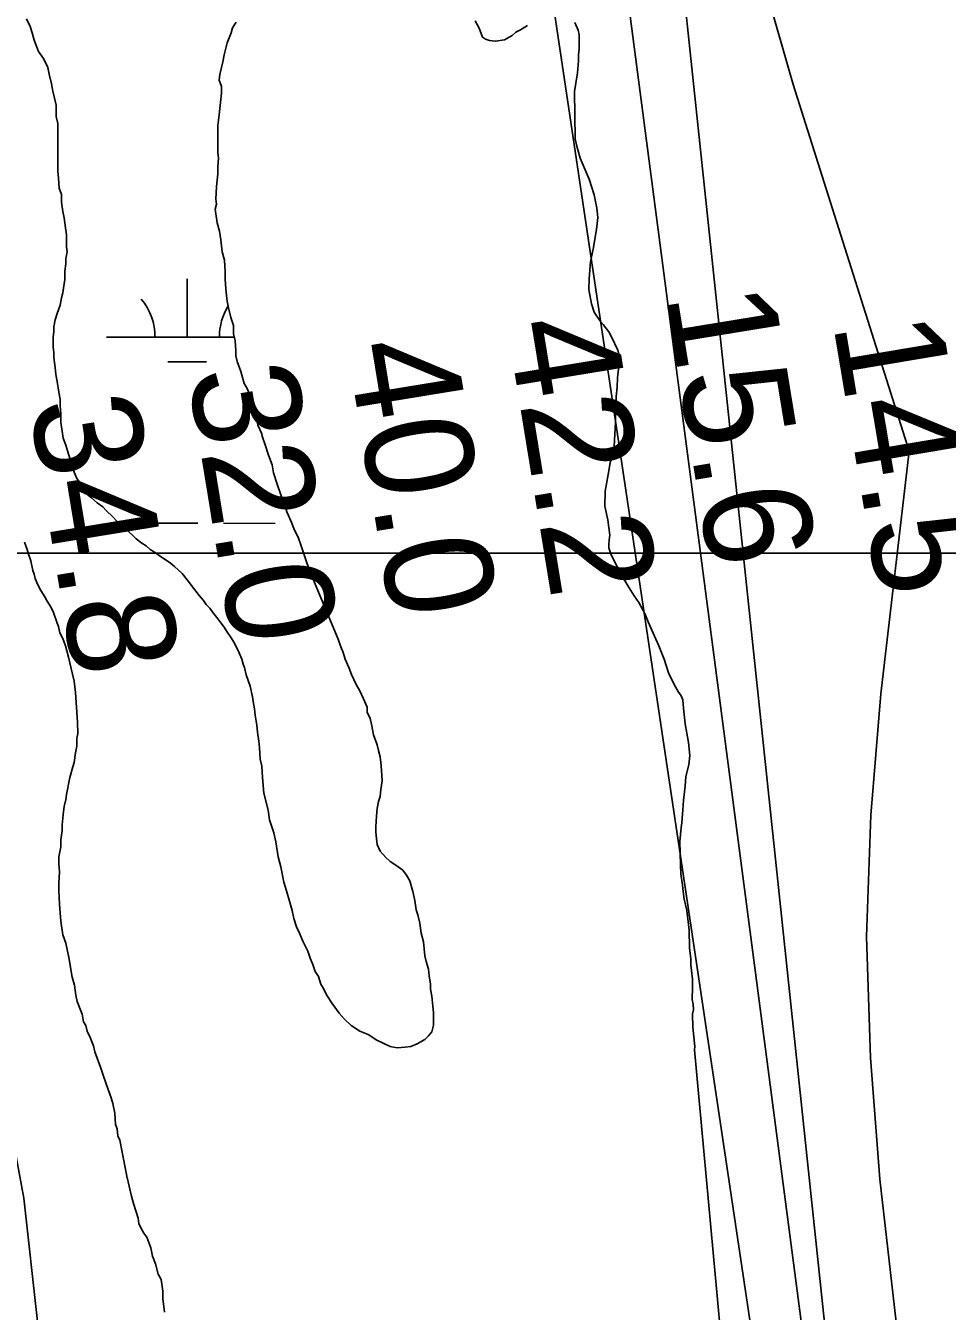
# Model space of a CAD drawing. Extents: x 3250478 to 3288318, y 788638 to 816472.
# Drawn here: x 3274138 to 3274709, y 799606 to 800403 of the extents above; entities that cross this region are included whole.
import ezdxf

# ---------------------------------------------------------------- set-up
doc = ezdxf.new("R2010")
doc.units = 0
for name, color, linetype in [('V-GRID-MAJR', 7, 'Continuous'), ('V-LEVE-TOET', 7, 'Continuous'), ('V-RIVR-RANG', 7, 'Continuous'), ('V-SITE-VEGE', 7, 'Continuous'), ('V-TOPO-DPTH', 7, 'Continuous'), ('V-TOPO-MAJR', 7, 'Continuous'), ('V-TOPO-MINR', 7, 'Continuous'), ('V-WETL-SWMP', 7, 'Continuous')]:
    doc.layers.add(name, color=color, linetype=linetype)

msp = doc.modelspace()

# ---------------------------------------------------------------- linework, layer by layer
at = {"layer": 'V-GRID-MAJR'}
msp.add_spline([(3254640.82, 800084.78), (3259879.32, 800081.35), (3265117.82, 800078.69), (3270356.33, 800076.78), (3275594.83, 800075.64), (3280833.33, 800075.26), (3286071.84, 800075.64)], degree=3, dxfattribs=at)
at = {"layer": 'V-LEVE-TOET'}
msp.add_lwpolyline([(3274061.85, 798806.12), (3274068.61, 798827.43), (3274077.85, 798859.88), (3274090.64, 798908.6), (3274121.38, 799020.62), (3274155.1, 799137.91), (3274176.53, 799236.89), (3274179.56, 799265.57), (3274178.42, 799339.31), (3274164.12, 799476.63), (3274145.15, 799599.57), (3274136.56, 799676.08), (3274123.48, 799746.83), (3274114.68, 799810.77), (3274107.78, 799900.28), (3274099.15, 800005.14), (3274089.23, 800127.9), (3274066.66, 800323.54), (3274045.78, 800530.48)], dxfattribs=at)
at = {"layer": 'V-SITE-VEGE'}
for points in [[(3274416.45, 800405.81), (3274418.82, 800401.24), (3274420.93, 800395.52), (3274422.67, 800394.4), (3274425.28, 800393.58), (3274429.03, 800393.07), (3274434.48, 800394.02), (3274439.33, 800396.69), (3274441.6, 800398.74), (3274444.45, 800400.22), (3274448.72, 800402.88)], [(3274478.04, 800404.8), (3274480.13, 800399.94), (3274480.76, 800397.08), (3274480.9, 800388.45), (3274480.38, 800384.7), (3274480.44, 800380.96), (3274479.7, 800373.46), (3274477.88, 800361.92), (3274478.35, 800332.58), (3274479.3, 800327.99), (3274481.43, 800320.55), (3274487.11, 800307.69), (3274490.14, 800297.96), (3274491.72, 800289.64), (3274492.39, 800283.89), (3274491.65, 800276.4), (3274489.54, 800264.28), (3274487.94, 800256.48), (3274486.96, 800245.82), (3274486.79, 800239.2), (3274488.37, 800230.31), (3274490.18, 800225.16), (3274494.01, 800219.46), (3274495.77, 800217.48), (3274499.3, 800212.93), (3274501.08, 800209.51), (3274504.66, 800202.09), (3274505.58, 800198.65), (3274505.66, 800193.76), (3274504.66, 800184.53), (3274504.46, 800178.78), (3274503.69, 800173.01), (3274503.27, 800163.5), (3274503.38, 800156.89), (3274502.24, 800138.45), (3274500.05, 800132.09), (3274499.27, 800126.9), (3274497.42, 800116.51), (3274496.88, 800114.2), (3274496.75, 800104.99), (3274498.61, 800096.38), (3274499.92, 800086.91), (3274499.39, 800084.02), (3274499.15, 800081.14), (3274499.18, 800079.13), (3274500.69, 800074.83), (3274504.56, 800067.13), (3274509.3, 800058.57), (3274510.78, 800056.01), (3274514.92, 800049.46), (3274517.87, 800045.19), (3274521.43, 800038.34), (3274523.53, 800033.2), (3274527.41, 800024.34), (3274530.1, 800018.34), (3274533.4, 800010.05), (3274536.13, 800001.75), (3274539.7, 799994.33), (3274542.37, 799989.77), (3274543.84, 799987.78), (3274545.03, 799984.92), (3274545.36, 799982.33), (3274545.41, 799979.74), (3274546.43, 799969.98), (3274548.63, 799958.51), (3274549.34, 799950.46), (3274548.86, 799944.7), (3274546.96, 799937.47), (3274546.48, 799931.42), (3274545.48, 799922.48), (3274545, 799916.72), (3274544.55, 799908.66), (3274544.02, 799905.77), (3274543.3, 799897.13), (3274543.54, 799882.74), (3274543.92, 799876.99), (3274544.9, 799870.1), (3274545.25, 799866.08), (3274545.9, 799861.49), (3274547.46, 799854.32), (3274549.09, 799842.26), (3274549.27, 799831.33), (3274549.96, 799824.44), (3274550.02, 799820.7), (3274550.36, 799817.25), (3274551.03, 799811.79), (3274551.15, 799804.31), (3274550.91, 799801.43), (3274550.95, 799799.13), (3274551.57, 799796.26), (3274551.62, 799792.81), (3274551.09, 799790.21), (3274551.22, 799782.16), (3274552.57, 799770.09), (3274552.31, 799768.08), (3274576.81, 799501.16)], [(3274160.69, 800022.87), (3274158.93, 800026.38), (3274158.05, 800030.33), (3274157.17, 800032.53), (3274154.96, 800039.11), (3274153.64, 800042.19), (3274151, 800046.14), (3274149.69, 800048.77), (3274147.05, 800052.72), (3274145.29, 800056.23), (3274143.53, 800060.18), (3274143.09, 800062.82), (3274142.21, 800065.01), (3274140.88, 800071.16), (3274139.56, 800075.11), (3274138.68, 800078.18), (3274136.92, 800082.57)], [(3274223.7, 799605.45), (3274222.68, 799613.91), (3274222.82, 799618.44), (3274221.75, 799625.61), (3274219.92, 799628.91), (3274218.19, 799635.45), (3274216.39, 799640.04), (3274215.26, 799645.26), (3274212.88, 799651.82), (3274211.02, 799654.47), (3274209.18, 799657.77), (3274207.97, 799660.41), (3274207.42, 799663.66), (3274204.48, 799672.83), (3274203.33, 799677.41), (3274200.49, 799689.82), (3274196.01, 799712), (3274194.8, 799714.63), (3274194.36, 799719.02), (3274193.48, 799721.66), (3274193.03, 799728.68), (3274191.71, 799734.83), (3274190.83, 799738.34), (3274187.74, 799746.24), (3274185.54, 799752.83), (3274184.22, 799757.22), (3274182.02, 799762.92), (3274180.7, 799766.87), (3274179.82, 799770.39), (3274177.62, 799775.65), (3274175.86, 799779.61), (3274174.98, 799783.12), (3274173.65, 799785.31), (3274172.77, 799790.14), (3274169.69, 799798.04), (3274168.81, 799801.99), (3274167.92, 799808.14), (3274166.6, 799812.97), (3274164.39, 799825.26), (3274162.63, 799834.05), (3274160.87, 799839.31), (3274159.54, 799847.66), (3274159.1, 799852.93), (3274158.65, 799858.19), (3274158.21, 799866.54), (3274158.2, 799871.37), (3274158.63, 799878.39), (3274158.19, 799883.22), (3274158.19, 799887.61), (3274159.5, 799893.76), (3274159.49, 799898.15), (3274160.37, 799903.86), (3274160.36, 799907.38), (3274161.23, 799915.72), (3274161.67, 799918.8), (3274162.54, 799923.19), (3274162.98, 799926.26), (3274165.16, 799936.8), (3274166.91, 799943.39), (3274167.79, 799946.03), (3274168.66, 799952.18), (3274169.54, 799956.13), (3274169.53, 799960.96), (3274169.97, 799964.03), (3274169.96, 799971.06), (3274168.63, 799989.5), (3274167.74, 799996.53), (3274166.86, 800000.92), (3274165.1, 800007.94), (3274164.21, 800011.46), (3274162.45, 800018.48), (3274160.69, 800022.87)]]:
    msp.add_lwpolyline(points, dxfattribs=at)
at = {"layer": 'V-TOPO-DPTH'}
msp.add_lwpolyline([(3274742.13, 799152.69), (3274735.75, 799186.5), (3274725.53, 799241.87), (3274714.65, 799301.83), (3274710.29, 799327.29), (3274706.27, 799352.8), (3274702.75, 799378.39), (3274699.58, 799404.02), (3274667.25, 799687.79), (3274661.31, 799763.01), (3274658.83, 799838.22), (3274661.55, 799913.43), (3274667.73, 799988.63), (3274685.35, 800139.03), (3274613.45, 800366.21), (3274591.93, 800441.34)], dxfattribs=at)
at = {"layer": 'V-TOPO-MAJR'}
msp.add_lwpolyline([(3274342.78, 801231.96), (3274650.91, 799170.66)], dxfattribs=at)
at = {"layer": 'V-TOPO-MINR'}
for points in [[(3274375.61, 801452.77), (3274677.98, 799145.68)], [(3274447.12, 801355.54), (3274648.15, 799454.37), (3274653.17, 799426.92), (3274658.27, 799399.49), (3274663.46, 799372.07), (3274668.7, 799344.66), (3274673.99, 799317.26), (3274679.33, 799289.87), (3274703.89, 799164.61), (3274706.46, 799151.55)], [(3274591.93, 800441.34), (3274613.45, 800366.21), (3274685.35, 800139.03), (3274667.73, 799988.63), (3274661.55, 799913.43), (3274658.83, 799838.22), (3274661.31, 799763.01), (3274667.25, 799687.79), (3274699.58, 799404.02), (3274702.75, 799378.39), (3274706.27, 799352.8), (3274710.29, 799327.29), (3274714.65, 799301.83), (3274725.53, 799241.87), (3274735.75, 799186.5), (3274742.13, 799152.69)]]:
    msp.add_lwpolyline(points, dxfattribs=at)
at = {"layer": 'V-WETL-SWMP'}
for p, q in [((3274237.89, 800209.75), (3274237.9, 800245.75)), ((3274187.89, 800209.77), (3274267.04, 800209.74)), ((3274225.89, 800194.33), (3274249.89, 800194.32)), ((3274195.88, 800094.33), (3274196.45, 800094.33)), ((3274212.45, 800094.33), (3274244.45, 800094.32)), ((3274260.45, 800094.31), (3274292.45, 800094.3))]:
    msp.add_line(p, q, dxfattribs=at)
for points in [[(3274151.44, 800376.71), (3274148.8, 800382.41), (3274145.72, 800386.8), (3274143.08, 800393.83), (3274141.76, 800398.21), (3274140.44, 800402.17), (3274138.24, 800406.99)], [(3274268.22, 800404.92), (3274266.03, 800401.41), (3274265.15, 800398.33), (3274263.84, 800395.26), (3274262.53, 800392.18), (3274260.78, 800384.72), (3274259.9, 800380.33), (3274259.03, 800376.81), (3274258.15, 800372.42), (3274257.72, 800368.91), (3274259.04, 800364.95), (3274259.04, 800361), (3274258.61, 800357.05), (3274258.17, 800351.34), (3274257.74, 800347.39), (3274256.87, 800340.8), (3274256.87, 800336.85), (3274256.88, 800332.46), (3274256.88, 800327.19), (3274256.88, 800324.11), (3274257.33, 800320.6), (3274256.89, 800315.33), (3274256.9, 800310.94), (3274256.02, 800303.03), (3274255.59, 800295.13), (3274256.04, 800292.06), (3274255.16, 800288.98), (3274256.49, 800280.64), (3274257.81, 800275.37), (3274258.69, 800270.1), (3274259.58, 800262.64), (3274260.9, 800257.37), (3274261.35, 800250.34), (3274261.35, 800245.51), (3274261.79, 800239.8), (3274262.24, 800235.41), (3274262.68, 800231.9), (3274263.56, 800227.95), (3274264.89, 800221.8), (3274266.65, 800216.97), (3274266.65, 800211.7), (3274267.54, 800207.31), (3274267.98, 800201.17), (3274267.98, 800198.09), (3274268.87, 800194.58), (3274271.07, 800188.43), (3274273.27, 800180.97), (3274275.03, 800177.9), (3274276.35, 800174.83), (3274277.23, 800171.31), (3274278.55, 800167.8), (3274280.31, 800162.97), (3274281.2, 800158.14), (3274281.64, 800155.07), (3274283.84, 800150.24), (3274284.72, 800147.17), (3274286.04, 800143.66), (3274288.24, 800136.63), (3274290.45, 800130.49), (3274291.33, 800125.66), (3274293.53, 800118.63), (3274295.73, 800112.49), (3274297.05, 800108.97), (3274298.37, 800105.9), (3274299.69, 800101.51), (3274302.77, 800094.49), (3274304.1, 800090.54), (3274306.74, 800085.71), (3274308.5, 800080.44), (3274310.26, 800074.73)], [(3274282.27, 799959.22), (3274281.38, 799964.92), (3274280.94, 799969.31), (3274280.06, 799975.46), (3274279.61, 799979.41), (3274278.73, 799983.8), (3274278.29, 799986.88), (3274276.96, 799993.46), (3274274.32, 800000.49), (3274273.44, 800004.88), (3274272.56, 800007.07), (3274271.68, 800010.15), (3274269.48, 800015.41), (3274266.84, 800020.68), (3274265.08, 800023.31), (3274262.44, 800027.26), (3274260.68, 800029.9), (3274258.04, 800033.41), (3274256.28, 800036.04), (3274253.65, 800039.11), (3274251.89, 800041.74), (3274249.69, 800043.94), (3274247.93, 800046.57), (3274245.29, 800049.64), (3274240.46, 800055.79), (3274237.82, 800059.3), (3274234.74, 800063.24), (3274229.91, 800067.63), (3274227.27, 800069.82), (3274222, 800073.33), (3274217.6, 800076.4), (3274214.96, 800078.16), (3274212.33, 800080.35), (3274209.69, 800082.1), (3274206.18, 800084.73), (3274203.98, 800086.93), (3274200.02, 800090.44), (3274197.82, 800092.63), (3274194.31, 800095.7), (3274191.67, 800098.33), (3274187.71, 800102.28), (3274185.52, 800104.48), (3274182, 800107.11), (3274178.48, 800110.18), (3274174.53, 800113.25), (3274171.01, 800119.83), (3274169.25, 800122.46), (3274167.05, 800128.17), (3274165.73, 800133), (3274164.41, 800136.51), (3274162.64, 800142.66), (3274160.88, 800147.05), (3274160.44, 800151.44), (3274159.56, 800156.71), (3274159.55, 800161.98), (3274159.11, 800167.25), (3274159.1, 800171.2), (3274158.22, 800175.59), (3274157.34, 800182.18), (3274156.45, 800186.57), (3274156.01, 800190.96), (3274155.13, 800197.1), (3274155.12, 800200.18), (3274154.68, 800203.25), (3274154.68, 800209.84), (3274155.11, 800212.91), (3274155.11, 800215.99), (3274155.98, 800220.38), (3274157.3, 800224.33), (3274159.05, 800229.6), (3274159.92, 800234), (3274160.8, 800237.07), (3274161.23, 800240.15), (3274162.11, 800245.42), (3274162.1, 800250.69), (3274162.54, 800255.08), (3274162.53, 800258.15), (3274163.41, 800262.54), (3274162.96, 800265.62), (3274162.96, 800270.01), (3274162.96, 800273.08), (3274162.51, 800277.47), (3274162.07, 800280.55), (3274161.63, 800283.62), (3274160.75, 800287.57), (3274159.86, 800293.28), (3274159.86, 800298.11), (3274158.54, 800302.06), (3274158.09, 800308.21), (3274157.65, 800312.6), (3274157.64, 800318.75), (3274157.64, 800323.14), (3274157.63, 800330.6), (3274157.63, 800336.75), (3274157.62, 800342.02), (3274156.74, 800346.41), (3274156.73, 800353.44), (3274154.53, 800362.22), (3274153.65, 800366.61), (3274152.32, 800372.76), (3274151.44, 800376.71)], [(3274310.26, 800074.73), (3274312.02, 800069.91), (3274313.78, 800064.64), (3274315.1, 800061.57), (3274331.39, 800022.5)], [(3274331.39, 800022.5), (3274333.15, 800017.67), (3274334.47, 800014.16), (3274335.79, 800010.21), (3274337.99, 800004.94), (3274339.75, 800000.55), (3274341.07, 799997.48), (3274342.83, 799993.97), (3274344.59, 799990.89), (3274347.23, 799985.63), (3274349.43, 799980.36), (3274349.44, 799977.29), (3274351.2, 799973.33), (3274352.08, 799969.82), (3274353.4, 799963.24), (3274355.6, 799957.09), (3274356.49, 799953.58), (3274357.37, 799949.63), (3274357.81, 799946.11), (3274358.25, 799941.29), (3274358.7, 799934.7), (3274357.83, 799929.43), (3274357.39, 799925.04), (3274356.52, 799921.96), (3274355.64, 799917.57), (3274355.21, 799912.74), (3274354.78, 799906.15), (3274354.78, 799903.08), (3274355.22, 799898.69), (3274355.66, 799895.17), (3274357.43, 799891.22), (3274360.94, 799887.27), (3274363.58, 799884.64), (3274367.09, 799882.45), (3274371.49, 799879.38), (3274373.69, 799876.31), (3274375.89, 799872.8), (3274377.65, 799866.21), (3274378.97, 799860.5), (3274379.86, 799854.8), (3274380.74, 799851.72), (3274382.06, 799846.46), (3274382.5, 799843.38), (3274382.94, 799840.31), (3274384.27, 799835.04), (3274384.71, 799830.65), (3274385.15, 799826.26), (3274386.04, 799822.74), (3274387.36, 799817.92), (3274387.8, 799813.96), (3274388.68, 799808.7), (3274388.69, 799805.62), (3274389.57, 799801.23), (3274390.01, 799795.08), (3274390.46, 799791.13), (3274390.46, 799787.18), (3274390.46, 799783.23), (3274389.59, 799779.27), (3274387.4, 799776.64), (3274385.2, 799774.44), (3274380.38, 799771.8), (3274376.43, 799770.04), (3274372.91, 799769.6), (3274368.08, 799769.15), (3274363.69, 799770.03), (3274359.3, 799772.22), (3274355.34, 799773.97), (3274350.07, 799777.48), (3274344.8, 799779.67), (3274339.52, 799783.18), (3274335.13, 799787.13), (3274332.05, 799790.64), (3274327.66, 799796.78), (3274324.14, 799802.05), (3274322.38, 799806), (3274320.62, 799808.63), (3274319.29, 799813.46), (3274317.1, 799816.53), (3274315.77, 799820.92), (3274314.02, 799824.87), (3274312.69, 799829.26), (3274309.61, 799835.41), (3274307.41, 799840.23), (3274305.65, 799844.19), (3274303.89, 799849.45), (3274303.01, 799854.28), (3274301.69, 799858.67), (3274299.48, 799866.58), (3274297.72, 799871.84), (3274295.96, 799881.5), (3274294.19, 799887.65), (3274292.87, 799896.87), (3274291.54, 799902.58), (3274288.9, 799910.48), (3274288.02, 799916.62), (3274285.37, 799927.16), (3274284.48, 799936.82), (3274284.04, 799943.85), (3274283.16, 799948.24), (3274282.71, 799955.26), (3274282.27, 799959.22)]]:
    msp.add_lwpolyline(points, dxfattribs=at)
for centre, start, end in [((3274182.65, 800210.24), 359.21151, 40.75517), ((3274293.13, 800210.21), 147.75958, 180.75517)]:
    msp.add_arc(centre, 35.25, start, end, dxfattribs=at)

# ---------------------------------------------------------------- texts
at = {"layer": 'V-RIVR-RANG'}
for s, rotation, p in [('15.6', 279.29833, (3274534.17, 800236.18)), ('42.2', 279.29833, (3274435.82, 800217.96)), ('14.5', 279.54433, (3274638.1, 800218.02)), ('40.0', 279.29833, (3274336.71, 800204.43)), ('32.0', 279.29833, (3274238.06, 800188.03)), ('34.8', 279.29833, (3274139.88, 800168.77))]:
    msp.add_text(s, height=67, rotation=rotation, dxfattribs=at).set_placement(p)

doc.saveas('drawing.dxf')
